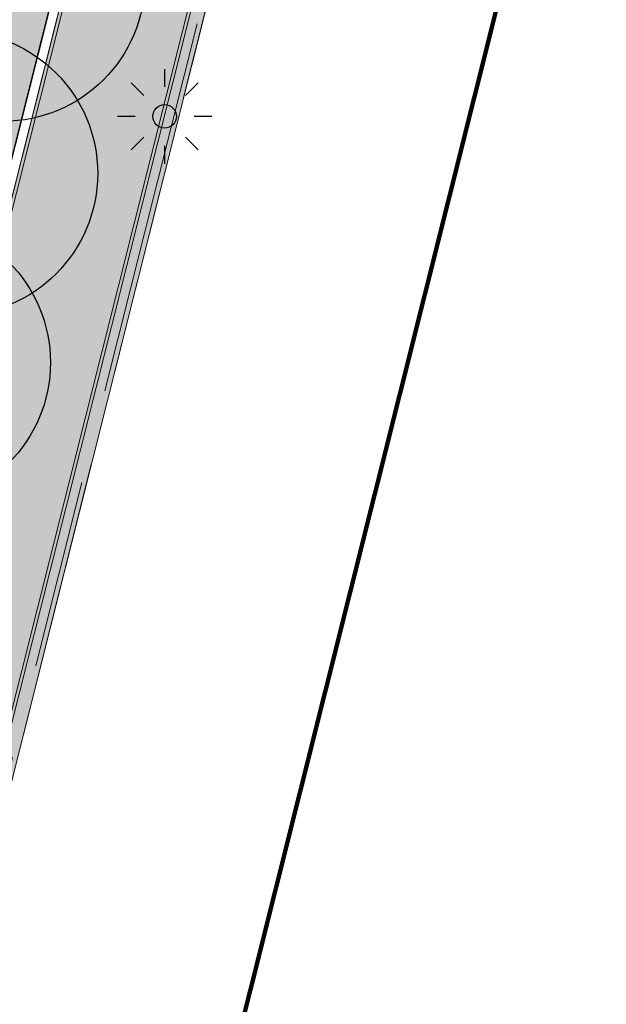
# Model space of a CAD drawing. Header units: metres. Extents: x 154038 to 155227, y 461678 to 462519.
# Tile 70 of 656: x 154360 to 154372, y 462035 to 462056. Entities that reach past the tile are written whole.
import ezdxf

# ---------------------------------------------------------------- set-up
doc = ezdxf.new("R2010")
doc.units = ezdxf.units.M
doc.linetypes.add('VH-OPSLUITBAND_100X200', pattern=[16, 8, -2, 4, -2])
for name, color, linetype, lineweight in [('B-GV-GR-BOOM-G', 82, 'Continuous', 25), ('B-GV-GR-BOOM-G2', 92, 'Continuous', 25), ('B-GV-GR-BOOM-S', 3, 'Continuous', 25), ('B-WE-IE-TERREINAFSCHEIDING_KUNSTMATIG_MUUR-G', 1, 'IE-TERREINAFSCHEIDING_KUNSTMATIG-SO', 18), ('B-WE-OG-BEBOUWING-GV', 2, 'Continuous', 100), ('N-WE-KL-ET_LS_OV_LICHTMAST-G', 2, 'Continuous', 25), ('N-WE-KL-ET_LS_OV_LICHTMAST_4M-S', 1, 'Continuous', 25), ('N-WE-VH-KANTOPSLUITING_OPSLUITBAND_100X200-G', 150, 'VH-OPSLUITBAND_100X200', 0), ('N-WE-VH-KANTVERHARDING_TROTTOIR-ROLLAAG-G', 62, 'Continuous', 18), ('N-WE-VH-KANTVERHARDING_TROTTOIR-STREKLAAG-G', 220, 'Continuous', 18), ('N-WE-VH-VERHARDING_STRAATBAKSTEEN-TROTTOIR-HV_DF-G', 2, 'Continuous', 18)]:
    doc.layers.add(name, color=color, linetype=linetype, lineweight=lineweight)
doc.layers.add('N-GV-GR-GROENVOORZIENING_plantvakStraat_HOOG-G', color=2, linetype='Continuous')
doc.layers.add('N-GV-GR-GROENVOORZIENING_plantvakStraaT_HOOG-V', color=7, linetype='Continuous', true_color=0x949300)
for name, color, linetype, lineweight, true_color in [('N-WE-VH-KANTOPSLUITING_OPSLUITBAND_100X200-V', 7, 'Continuous', 5, 0xbbbcbc), ('N-WE-VH-VERHARDING_STRAATBAKSTEEN-TROTTOIR-HV_DF-V', 7, 'Continuous', 18, 0xd14124), ('N-WE-VH-VERHARDING_STRAATBAKSTEEN_Rijbaan-KV_DF-V', 7, 'Continuous', 18, 0xb33d26)]:
    doc.layers.add(name, color=color, linetype=linetype, lineweight=lineweight, true_color=true_color)
doc.linetypes.add('IE-TERREINAFSCHEIDING_KUNSTMATIG-SO', pattern='A,4,[82,NLCS.shx,S=0.75,R=90,X=0,Y=0],4,-2', length=10)

# ---------------------------------------------------------------- blocks, each defined once
blk = doc.blocks.new('SKL-ET_OV_LICHTMAST-N')
at = {"layer": 'N-WE-KL-ET_LS_OV_LICHTMAST-G'}
for points in [[(0, 1), (0, 0.625)], [(-0.7071067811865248, 0.707106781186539), (-0.4419417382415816, 0.4419417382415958)], [(0.44194173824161, 0.4419417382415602), (0.7071067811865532, 0.7071067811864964)], [(-0.625, 0), (-1, 0)], [(1, 0), (0.625, 0)], [(-0.7071067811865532, -0.7071067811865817), (-0.4419417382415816, -0.44194173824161)], [(0.4419417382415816, -0.4419417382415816), (0.7071067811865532, -0.7071067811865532)], [(0, -0.625), (0, -1)]]:
    blk.add_lwpolyline(points, dxfattribs=at)
blk.add_circle((0, 0), 0.25, dxfattribs=at)
blk = doc.blocks.new('*U346')
at = {"layer": 'B-GV-GR-BOOM-G', "color": 0}
blk.add_circle((-2.455635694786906e-11, 1.70530256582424e-11), 3, dxfattribs=at)
at = {"layer": 'B-GV-GR-BOOM-G2', "color": 0}
blk.add_circle((0, 0), 0.25, dxfattribs=at)

msp = doc.modelspace()

# ---------------------------------------------------------------- hatches: boundary and pattern name
at = {"layer": 'N-GV-GR-GROENVOORZIENING_plantvakStraaT_HOOG-V'}
h = msp.add_hatch(color=256, dxfattribs=at)
h.dxf.hatch_style = 1
edge = h.paths.add_edge_path()
edge.add_line((154361.1226047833, 462059.0336435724), (154358.735, 462060.21))
edge.add_line((154358.735, 462060.21), (154358.65, 462060.01))
edge.add_line((154358.65, 462060.01), (154358.29, 462060.22))
edge.add_line((154358.29, 462060.22), (154358.325, 462060.287))
edge.add_line((154358.325, 462060.287), (154358.48, 462060.58))
edge.add_line((154358.48, 462060.58), (154361.2684127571, 462059.1857936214))
edge.add_line((154361.2684127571, 462059.1857936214), (154361.9349224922, 462061.831118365))
edge.add_arc((154361.0621977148, 462062.0510080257), 0.8999999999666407, 345.8582395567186, 436.078081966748)
edge.add_line((154361.2787371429, 462062.9245700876), (154359.031759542, 462063.4815531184))
edge.add_arc((154358.7911601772, 462062.5109286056), 0.9999999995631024, 76.07808194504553, 153.3697773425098)
edge.add_line((154357.8972422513, 462062.9591592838), (154350.6005939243, 462048.6350691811))
edge.add_line((154350.6005939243, 462048.6350691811), (154345.0053588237, 462039.0233555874))
edge.add_arc((154345.865032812, 462038.5125125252), 1.000000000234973, 149.2799979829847, 256.0223232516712)
edge.add_line((154345.6234889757, 462037.5421226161), (154354.3427813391, 462035.3716642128))
edge.add_arc((154354.560180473, 462036.2450127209), 0.900000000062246, 256.0216881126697, 345.8582395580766)
edge.add_line((154355.4329052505, 462036.0251230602), (154355.793000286, 462037.4543119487))
edge.add_line((154355.793000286, 462037.4543119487), (154351.98, 462038.41))
edge.add_line((154351.98, 462038.41), (154352.246, 462039.437))
edge.add_line((154352.246, 462039.437), (154352.28, 462039.57))
edge.add_line((154352.28, 462039.57), (154352.72, 462039.46))
edge.add_line((154352.72, 462039.46), (154352.62, 462039.05))
edge.add_line((154352.62, 462039.05), (154352.368, 462039.086))
edge.add_line((154352.368, 462039.086), (154352.23, 462038.55))
edge.add_line((154352.23, 462038.55), (154355.7391837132, 462037.6702046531))
edge.add_line((154355.7391837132, 462037.6702046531), (154361.1226047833, 462059.0336435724))
at = {"layer": 'N-WE-VH-KANTOPSLUITING_OPSLUITBAND_100X200-V'}
h = msp.add_hatch(color=256, dxfattribs=at)
h.dxf.hatch_style = 1
edge = h.paths.add_edge_path()
edge.add_line((154370.951, 462060.527), (154365.17, 462061.96))
edge.add_line((154365.17, 462061.96), (154357.7449153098, 462032.4632768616))
edge.add_line((154357.7449153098, 462032.4632768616), (154353.55, 462015.78))
edge.add_line((154353.55, 462015.78), (154352.2065832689, 462010.3555731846))
edge.add_arc((154353.1772577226, 462010.1151753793), 0.9999999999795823, 166.0899796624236, 256.0899883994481)
edge.add_line((154352.9368600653, 462009.1445008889), (154354.8509220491, 462008.6704634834))
edge.add_arc((154355.0913197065, 462009.6411379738), 0.9999999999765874, 256.0899883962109, 345.9153257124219)
edge.add_line((154356.0612568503, 462009.3977823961), (154357.4237432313, 462014.8282153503))
edge.add_line((154357.4237432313, 462014.8282153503), (154359.3661137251, 462014.3509720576))
edge.add_line((154359.3661137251, 462014.3509720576), (154359.3417761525, 462014.2539776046))
edge.add_line((154359.3417761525, 462014.2539776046), (154357.4965202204, 462014.7073597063))
edge.add_line((154357.4965202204, 462014.7073597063), (154356.1582505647, 462009.3734468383))
edge.add_arc((154355.0913197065, 462009.6411379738), 1.100000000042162, 256.089988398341, 345.9153257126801, ccw=False)
edge.add_line((154354.8268822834, 462008.5733960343), (154352.9128202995, 462009.0474334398))
edge.add_arc((154353.1772577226, 462010.1151753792), 1.099999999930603, 166.0899796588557, 256.0899883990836, ccw=False)
edge.add_line((154352.1095158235, 462010.3796129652), (154353.4529753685, 462015.8042126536))
edge.add_line((154353.4529753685, 462015.8042126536), (154357.647940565, 462032.4876879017))
edge.add_line((154357.647940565, 462032.4876879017), (154365.0973481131, 462062.0810354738))
edge.add_line((154365.0973481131, 462062.0810354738), (154370.9750599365, 462060.6240624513))
edge.add_line((154370.9750599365, 462060.6240624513), (154370.951, 462060.527))
at = {"layer": 'N-WE-VH-VERHARDING_STRAATBAKSTEEN-TROTTOIR-HV_DF-V'}
h = msp.add_hatch(color=256, dxfattribs=at)
h.dxf.hatch_style = 1
edge = h.paths.add_edge_path(flags=16)
edge.add_line((154362.019825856, 462061.7587969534), (154355.5298746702, 462036.0006908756))
edge.add_arc((154354.560180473, 462036.2450127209), 1.000000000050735, 256.0216881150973, 345.85823955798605, ccw=False)
edge.add_line((154354.3186258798, 462035.2746254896), (154345.5993227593, 462037.4450865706))
edge.add_arc((154345.865032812, 462038.5125125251), 1.100000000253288, 149.3039727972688, 256.0216881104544, ccw=False)
edge.add_line((154344.9191563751, 462039.0740441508), (154350.4848843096, 462048.6350691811))
edge.add_line((154350.4848843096, 462048.6350691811), (154357.8224814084, 462063.0321401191))
edge.add_arc((154358.7911601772, 462062.5109286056), 1.099999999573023, 76.07808194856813, 151.7168891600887, ccw=False)
edge.add_line((154359.0558194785, 462063.5786155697), (154361.3027970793, 462063.0216325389))
edge.add_arc((154361.0609672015, 462062.0493436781), 1.001911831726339, -16.857495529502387, 76.03268019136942, ccw=False)
h.paths.add_polyline_path([(154359.5669424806, 462070.7331091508), (154357.4101246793, 462066.4496107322), (154354.2573476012, 462060.1530144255), (154351.0833513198, 462053.8320627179), (154348.9477526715, 462049.5729195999), (154342.2677574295, 462038.3314793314), (154341.3334041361, 462036.7591014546), (154342.5837272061, 462036.2378333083), (154353.3867945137, 462033.5484990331), (154357.7449153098, 462032.4632768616), (154365.17, 462061.96), (154370.951, 462060.527), (154371.32, 462062), (154372.11, 462065.07), (154372.4646181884, 462066.4809874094), (154370.4955765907, 462066.9252530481), (154360.1873909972, 462072.2274114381)])
edge = h.paths.add_edge_path(flags=16)
edge.add_arc((154368.7791829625, 462064.1561457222), 0.9999999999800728, 256.0780819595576, 345.7101016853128)
edge.add_line((154369.7482422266, 462063.9093175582), (154369.8362561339, 462064.2548643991))
edge.add_arc((154368.8736236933, 462064.5022523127), 0.9939124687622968, 345.5873860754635, 419.5101530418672)
edge.add_line((154369.377920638, 462065.3587256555), (154363.0788714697, 462069.1657947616))
edge.add_arc((154362.6206086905, 462068.2799387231), 0.9973693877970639, 62.64699228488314, 145.7080097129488)
edge.add_line((154361.7966049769, 462068.8418671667), (154361.0919128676, 462067.8136662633))
edge.add_arc((154362.7416398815, 462066.6830023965), 1.99999999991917, 145.5746554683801, 256.0780819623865)
edge.add_line((154362.2604411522, 462064.74175337), (154368.5385835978, 462063.185521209))
at = {"layer": 'N-WE-VH-VERHARDING_STRAATBAKSTEEN_Rijbaan-KV_DF-V'}
h = msp.add_hatch(color=256, dxfattribs=at)
h.dxf.hatch_style = 1
edge = h.paths.add_edge_path()
edge.add_line((154346.3655189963, 462123.4474894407), (154339.6690574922, 462103.1804047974))
edge.add_line((154339.6690574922, 462103.1804047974), (154331.5193567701, 462083.4356807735))
edge.add_line((154331.5193567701, 462083.4356807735), (154321.8864262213, 462064.3270959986))
edge.add_line((154321.8864262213, 462064.3270959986), (154319.064452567, 462059.5558212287))
edge.add_line((154319.064452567, 462059.5558212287), (154316.2103360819, 462061.243890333))
edge.add_arc((154313.6649621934, 462056.9402788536), 4.999999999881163, 59.39777921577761, 149.4251789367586)
edge.add_line((154309.3601339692, 462059.4835943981), (154295.4018813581, 462035.8577883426))
edge.add_arc((154299.7067095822, 462033.3144727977), 4.999999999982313, 149.425178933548, 239.2784399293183)
edge.add_line((154297.1523773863, 462029.0161723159), (154310.3450331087, 462021.1762305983))
edge.add_arc((154317.2452423, 462033.549449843), 14.16719595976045, 240.8527758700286, 248.9522969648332)
edge.add_line((154312.1571632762, 462020.327464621), (154334.4042784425, 462011.1510402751))
edge.add_arc((154336.3108423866, 462015.7732706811), 4.999999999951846, 247.5849764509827, 256.0899883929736)
edge.add_line((154335.1088540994, 462010.9198982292), (154350.5998025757, 462007.0834033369))
edge.add_arc((154349.3978142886, 462002.2300308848), 5.000000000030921, 59.37977109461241, 76.0899883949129, ccw=False)
edge.add_line((154351.944540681, 462006.5328421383), (154352.6260687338, 462006.1294627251))
edge.add_arc((154355.1727951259, 462010.4322739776), 4.999999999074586, 239.3797710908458, 256.0899883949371)
edge.add_line((154353.9708068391, 462005.5789015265), (154356.9781779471, 462004.8340984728))
edge.add_line((154356.9781779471, 462004.8340984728), (154367.5271780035, 462002.1693614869))
edge.add_line((154367.5271780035, 462002.1693614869), (154370.594703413, 462001.3944872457))
edge.add_arc((154371.8192663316, 462006.2422130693), 5.000000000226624, 255.8233322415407, 334.7988763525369)
edge.add_line((154376.3433598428, 462004.1132278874), (154378.3551998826, 462008.3883879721))
edge.add_arc((154373.8311063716, 462010.5173731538), 5.000000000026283, 334.7988763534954, 345.8749618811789)
edge.add_line((154378.6799336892, 462009.2971790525), (154401.6515090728, 462100.5820018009))
edge.add_line((154401.6515090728, 462100.5820018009), (154406.9852191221, 462099.2397882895))
edge.add_line((154406.9852191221, 462099.2397882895), (154397.3315953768, 462060.8780600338))
edge.add_line((154397.3315953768, 462060.8780600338), (154396.6527595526, 462061.0488872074))
edge.add_line((154396.6527595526, 462061.0488872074), (154394.6715745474, 462053.1760217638))
edge.add_line((154394.6715745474, 462053.1760217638), (154395.3511736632, 462053.0050023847))
edge.add_line((154395.3511736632, 462053.0050023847), (154390.2256132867, 462032.6401919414))
edge.add_line((154390.2256132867, 462032.6401919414), (154389.5467596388, 462032.8109482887))
edge.add_line((154389.5467596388, 462032.8109482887), (154388.7372010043, 462029.5939109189))
edge.add_line((154388.7372010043, 462029.5939109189), (154389.4156288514, 462029.4214625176))
edge.add_line((154389.4156288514, 462029.4214625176), (154383.7651946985, 462006.9676746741))
edge.add_line((154383.7651946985, 462006.9676746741), (154376.807218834, 461992.1819759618))
edge.add_arc((154381.331312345, 461990.0529907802), 4.999999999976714, 154.7988763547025, 166.0156035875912)
edge.add_line((154376.4795044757, 461991.2612789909), (154371.1051861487, 461969.68365288))
edge.add_line((154371.1051861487, 461969.68365288), (154363.8723419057, 461953.1420104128))
edge.add_arc((154368.4536651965, 461951.1389210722), 5.000088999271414, 156.3836358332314, 248.3411709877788)
edge.add_line((154366.60823727, 461946.491848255), (154366.6592998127, 461946.4715747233))
edge.add_line((154366.6592998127, 461946.4715747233), (154352.2416857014, 461952.1958481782))
edge.add_arc((154354.0386536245, 461956.8622859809), 5.000473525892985, 248.939130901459, 336.380420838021)
edge.add_line((154358.6202168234, 461954.8587855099), (154365.8806715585, 461971.4635736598))
edge.add_line((154365.8806715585, 461971.4635736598), (154371.1315098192, 461992.5091953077))
edge.add_arc((154366.27970195, 461993.7174835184), 4.999999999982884, 346.0156035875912, 435.8233322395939)
edge.add_line((154367.5042648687, 461998.5652093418), (154356.1296396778, 462001.438503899))
edge.add_line((154356.1296396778, 462001.438503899), (154353.1565705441, 462002.1748154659))
edge.add_arc((154351.9545822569, 461997.321443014), 4.99999999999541, 76.08998839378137, 92.77818827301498)
edge.add_line((154351.7122345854, 462002.315566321), (154350.8803402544, 462002.2858641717))
edge.add_arc((154350.6379925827, 462007.2799874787), 4.999999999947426, 256.0899883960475, 272.778188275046, ccw=False)
edge.add_line((154349.4360042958, 462002.4266150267), (154337.7325265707, 462005.3251033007))
edge.add_arc((154337.2517312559, 462003.38375432), 1.999999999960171, 76.08998839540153, 165.7499673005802)
edge.add_line((154335.3132697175, 462003.8760620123), (154335.1888994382, 462003.3863540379))
edge.add_line((154335.1888994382, 462003.3863540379), (154331.809089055, 462004.2350527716))
edge.add_line((154331.809089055, 462004.2350527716), (154332.0188515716, 462005.1214022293))
edge.add_arc((154330.0726110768, 462005.5819974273), 1.999999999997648, 346.6854067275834, 427.584976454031)
edge.add_line((154330.8352366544, 462007.4308895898), (154310.3759552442, 462015.8698735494))
edge.add_arc((154317.2452423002, 462033.5494498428), 18.96719595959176, 240.6390520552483, 248.76667882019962, ccw=False)
edge.add_line((154307.9454396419, 462017.0186243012), (154294.2962136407, 462025.129890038))
edge.add_arc((154292.7636143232, 462022.5509097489), 2.999999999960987, 59.27843992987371, 165.8531268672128)
edge.add_line((154289.8545971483, 462023.2841348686), (154287.8359008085, 462015.2751044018))
edge.add_line((154287.8359008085, 462015.2751044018), (154283.8632318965, 462016.2799413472))
edge.add_line((154283.8632318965, 462016.2799413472), (154284.9895646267, 462020.85211158))
edge.add_line((154284.9895646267, 462020.85211158), (154281.4008986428, 462022.9723146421))
edge.add_line((154281.4008986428, 462022.9723146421), (154304.5232118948, 462062.1092541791))
edge.add_arc((154313.1334630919, 462057.0210789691), 10.00129754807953, 72.70910643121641, 149.419295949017, ccw=False)
edge.add_arc((154316.7007223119, 462068.4799534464), 2.000000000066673, 252.7032232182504, 333.2466271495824)
edge.add_line((154318.4866272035, 462067.5796514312), (154327.4245828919, 462085.3096333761))
edge.add_line((154327.4245828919, 462085.3096333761), (154335.4473333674, 462104.7467881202))
edge.add_line((154335.4473333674, 462104.7467881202), (154342.0407687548, 462124.7020604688))
edge.add_line((154342.0407687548, 462124.7020604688), (154352.1387758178, 462165.04183881))
edge.add_line((154352.1387758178, 462165.04183881), (154355.7628846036, 462164.1322223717))
edge.add_line((154355.7628846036, 462164.1322223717), (154353.9603339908, 462153.7867322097))
edge.add_line((154353.9603339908, 462153.7867322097), (154346.3655189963, 462123.4474894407))
edge = h.paths.add_edge_path(flags=17)
edge.add_arc((154735.5031688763, 462271.5015979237), 4.999999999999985, 125.9385176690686, 138.150287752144, ccw=False)
edge.add_line((154732.5685849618, 462275.549834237), (154735.8470371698, 462277.9263983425))
edge.add_arc((154736.4339539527, 462277.1167510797), 1.000000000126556, 44.27258667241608, 125.93851766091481, ccw=False)
edge.add_line((154737.1499807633, 462277.8148238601), (154732.334294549, 462282.9696525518))
edge.add_arc((154731.6182677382, 462282.2715797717), 1.000000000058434, -54.06148233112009, 44.272586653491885, ccw=False)
edge.add_line((154732.2051845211, 462281.4619325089), (154729.9240080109, 462279.8082978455))
edge.add_arc((154735.7931758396, 462271.7118252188), 9.999999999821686, 125.9385176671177, 159.8812514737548)
edge.add_line((154726.4033583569, 462275.1514949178), (154712.1371545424, 462236.2067526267))
edge.add_arc((154709.3202092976, 462237.2386535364), 3.000000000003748, 249.8812514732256, 339.8812514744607, ccw=False)
edge.add_line((154708.2883083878, 462234.4217082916), (154663.7725424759, 462250.7286845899))
edge.add_line((154663.7725424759, 462250.7286845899), (154656.1079703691, 462250.0630933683))
edge.add_line((154656.1079703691, 462250.0630933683), (154584.3613417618, 462276.2290524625))
edge.add_arc((154586.0632988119, 462280.9304984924), 5.000025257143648, 159.6304989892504, 250.09938210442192, ccw=False)
edge.add_line((154581.3759381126, 462282.6708726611), (154586.6440892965, 462297.0625800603))
edge.add_line((154586.6440892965, 462297.0625800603), (154545.8382322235, 462312.2135262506))
edge.add_line((154545.8382322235, 462312.2135262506), (154543.9238186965, 462307.0574598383))
edge.add_line((154543.9238186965, 462307.0574598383), (154578.6714521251, 462294.1558922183))
edge.add_arc((154577.6272265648, 462291.3434923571), 3.000000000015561, -20.21334639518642, 69.63036995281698, ccw=False)
edge.add_line((154580.442464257, 462290.3069419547), (154576.1003610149, 462278.5139286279))
edge.add_arc((154571.4082981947, 462280.2415126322), 5.000000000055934, 301.49318088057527, 339.7866536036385, ccw=False)
edge.add_arc((154579.2442544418, 462267.4509774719), 9.999999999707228, 121.4931808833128, 159.6303699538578)
edge.add_line((154569.869588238, 462270.9317293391), (154560.0751634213, 462244.5540653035))
edge.add_arc((154557.2717091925, 462245.6220748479), 2.999999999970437, 249.9106884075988, 339.14506041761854, ccw=False)
edge.add_line((154556.2412556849, 462242.8045998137), (154537.0470548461, 462249.8246199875))
edge.add_arc((154536.360085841, 462247.9463032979), 2.000000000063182, 69.9106884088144, 159.7067651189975)
edge.add_line((154534.484226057, 462248.6399531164), (154518.7866293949, 462206.1884314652))
edge.add_line((154518.7866293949, 462206.1884314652), (154517.1266457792, 462201.6684760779))
edge.add_line((154517.1266457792, 462201.6684760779), (154504.0308506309, 462166.2479160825))
edge.add_line((154504.0308506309, 462166.2479160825), (154508.5329932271, 462164.5833704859))
edge.add_line((154508.5329932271, 462164.5833704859), (154521.6305956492, 462200.0088186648))
edge.add_line((154521.6305956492, 462200.0088186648), (154523.2905399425, 462204.5286669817))
edge.add_line((154523.2905399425, 462204.5286669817), (154536.2906664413, 462239.6853322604))
edge.add_arc((154540.9803159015, 462237.9512077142), 5.000000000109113, 69.91068840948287, 159.706765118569, ccw=False)
edge.add_line((154542.6977384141, 462242.6469994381), (154554.4056087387, 462238.3650037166))
edge.add_arc((154557.1538001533, 462245.8775869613), 7.999466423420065, 249.90688527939, 339.6332798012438)
edge.add_line((154564.6531743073, 462243.093552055), (154574.4386699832, 462269.447448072))
edge.add_arc((154579.1259759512, 462267.7069990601), 5.000000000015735, 69.96311292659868, 159.6294766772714, ccw=False)
edge.add_line((154580.8391011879, 462272.4043602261), (154655.4630948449, 462245.1890275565))
edge.add_line((154655.4630948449, 462245.1890275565), (154663.1240823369, 462245.8543074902))
edge.add_line((154663.1240823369, 462245.8543074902), (154713.9613245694, 462227.2316535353))
edge.add_line((154713.9613245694, 462227.2316535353), (154727.5885351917, 462264.4320337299))
edge.add_arc((154730.4054804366, 462263.4001328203), 2.999999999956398, 69.882642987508, 159.8812514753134, ccw=False)
edge.add_line((154731.4373129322, 462266.2171031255), (154749.540967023, 462259.5858871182))
edge.add_line((154749.540967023, 462259.5858871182), (154751.0397480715, 462263.6249638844))
edge.add_line((154751.0397480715, 462263.6249638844), (154734.4045412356, 462269.7183000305))
edge.add_arc((154736.1283149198, 462274.4117704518), 5.000006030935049, 197.6182283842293, 249.83320066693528, ccw=False)
edge.add_arc((154733.2690260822, 462273.5037486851), 2.000000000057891, 138.1345799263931, 197.6182116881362, ccw=False)
edge.add_line((154731.7795971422, 462274.8385151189), (154731.7786818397, 462274.8374930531))
edge = h.paths.add_edge_path(flags=0)
edge.add_arc((154536.360085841, 462247.9463032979), 2.000000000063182, 69.9106884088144, 159.7067651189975, ccw=False)
edge.add_arc((154536.360085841, 462247.9463032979), 2.000000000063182, 69.9106884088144, 159.7067651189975)
edge = h.paths.add_edge_path(flags=0)
edge.add_arc((154735.7931758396, 462271.7118252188), 9.999999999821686, 125.93851766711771, 159.8812514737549, ccw=False)
edge.add_arc((154735.7931758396, 462271.7118252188), 9.999999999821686, 125.9385176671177, 159.8812514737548)
edge = h.paths.add_edge_path(flags=17)
edge.add_arc((154735.5031688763, 462271.5015979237), 4.999999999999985, 125.9385176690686, 138.150287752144)
edge.add_line((154731.7795971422, 462274.8385151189), (154731.7786818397, 462274.8374930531))
edge.add_arc((154733.2690260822, 462273.5037486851), 2.000000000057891, 138.134579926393, 197.6182116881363)
edge.add_arc((154736.1283149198, 462274.4117704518), 5.000006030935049, 197.6182283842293, 249.8332006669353)
edge.add_line((154751.0397480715, 462263.6249638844), (154734.4045412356, 462269.7183000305))
edge.add_line((154749.540967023, 462259.5858871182), (154751.0397480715, 462263.6249638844))
edge.add_line((154731.4373129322, 462266.2171031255), (154749.540967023, 462259.5858871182))
edge.add_arc((154730.4054804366, 462263.4001328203), 2.999999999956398, 69.88264298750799, 159.8812514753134)
edge.add_line((154713.9613245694, 462227.2316535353), (154727.5885351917, 462264.4320337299))
edge.add_line((154663.1240823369, 462245.8543074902), (154713.9613245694, 462227.2316535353))
edge.add_line((154655.4630948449, 462245.1890275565), (154663.1240823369, 462245.8543074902))
edge.add_line((154580.8391011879, 462272.4043602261), (154655.4630948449, 462245.1890275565))
edge.add_arc((154579.1259759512, 462267.7069990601), 5.000000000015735, 69.96311292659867, 159.6294766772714)
edge.add_line((154564.6531743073, 462243.093552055), (154574.4386699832, 462269.447448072))
edge.add_arc((154557.1538001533, 462245.8775869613), 7.999466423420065, 249.90688527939, 339.6332798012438)
edge.add_line((154542.6977384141, 462242.6469994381), (154554.4056087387, 462238.3650037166))
edge.add_arc((154540.9803159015, 462237.9512077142), 5.000000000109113, 69.9106884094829, 159.706765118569)
edge.add_line((154523.2905399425, 462204.5286669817), (154536.2906664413, 462239.6853322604))
edge.add_line((154521.6305956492, 462200.0088186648), (154523.2905399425, 462204.5286669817))
edge.add_line((154508.5329932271, 462164.5833704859), (154521.6305956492, 462200.0088186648))
edge.add_line((154504.0308506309, 462166.2479160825), (154508.5329932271, 462164.5833704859))
edge.add_line((154517.1266457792, 462201.6684760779), (154504.0308506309, 462166.2479160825))
edge.add_line((154518.7866293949, 462206.1884314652), (154517.1266457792, 462201.6684760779))
edge.add_line((154534.484226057, 462248.6399531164), (154518.7866293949, 462206.1884314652))
edge.add_arc((154536.360085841, 462247.9463032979), 2.000000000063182, 69.9106884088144, 159.7067651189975)
edge.add_line((154556.2412556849, 462242.8045998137), (154537.0470548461, 462249.8246199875))
edge.add_arc((154557.2717091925, 462245.6220748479), 2.999999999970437, 249.9106884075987, 339.1450604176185)
edge.add_line((154569.869588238, 462270.9317293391), (154560.0751634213, 462244.5540653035))
edge.add_arc((154579.2442544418, 462267.4509774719), 9.999999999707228, 121.4931808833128, 159.6303699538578)
edge.add_arc((154571.4082981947, 462280.2415126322), 5.000000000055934, 301.4931808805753, 339.7866536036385)
edge.add_line((154580.442464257, 462290.3069419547), (154576.1003610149, 462278.5139286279))
edge.add_arc((154577.6272265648, 462291.3434923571), 3.000000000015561, 339.7866536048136, 429.6303699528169)
edge.add_line((154543.9238186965, 462307.0574598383), (154578.6714521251, 462294.1558922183))
edge.add_line((154545.8382322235, 462312.2135262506), (154543.9238186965, 462307.0574598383))
edge.add_line((154586.6440892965, 462297.0625800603), (154545.8382322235, 462312.2135262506))
edge.add_line((154581.3759381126, 462282.6708726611), (154586.6440892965, 462297.0625800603))
edge.add_arc((154586.0632988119, 462280.9304984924), 5.000025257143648, 159.6304989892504, 250.0993821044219)
edge.add_line((154656.1079703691, 462250.0630933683), (154584.3613417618, 462276.2290524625))
edge.add_line((154663.7725424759, 462250.7286845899), (154656.1079703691, 462250.0630933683))
edge.add_line((154708.2883083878, 462234.4217082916), (154663.7725424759, 462250.7286845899))
edge.add_arc((154709.3202092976, 462237.2386535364), 3.000000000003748, 249.8812514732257, 339.8812514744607)
edge.add_line((154726.4033583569, 462275.1514949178), (154712.1371545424, 462236.2067526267))
edge.add_arc((154735.7931758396, 462271.7118252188), 9.999999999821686, 125.9385176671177, 159.8812514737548)
edge.add_line((154732.2051845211, 462281.4619325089), (154729.9240080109, 462279.8082978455))
edge.add_arc((154731.6182677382, 462282.2715797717), 1.000000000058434, 305.9385176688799, 404.2725866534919)
edge.add_line((154732.334294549, 462282.9696525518), (154737.1499807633, 462277.8148238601))
edge.add_arc((154736.4339539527, 462277.1167510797), 1.000000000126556, 44.27258667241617, 125.9385176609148)
edge.add_line((154735.8470371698, 462277.9263983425), (154732.5685849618, 462275.549834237))
edge = h.paths.add_edge_path(flags=0)
edge.add_arc((154736.1283149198, 462274.4117704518), 5.000006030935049, 197.6182283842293, 249.8332006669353)
edge.add_arc((154736.1283149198, 462274.4117704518), 5.000006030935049, 197.6182283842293, 249.8332006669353)
edge = h.paths.add_edge_path(flags=0)
edge.add_arc((154733.2690260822, 462273.5037486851), 2.000000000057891, 138.134579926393, 197.6182116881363)
edge.add_arc((154733.2690260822, 462273.5037486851), 2.000000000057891, 138.134579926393, 197.6182116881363)
edge = h.paths.add_edge_path(flags=0)
edge.add_line((154731.7795971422, 462274.8385151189), (154731.7786818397, 462274.8374930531))
edge.add_line((154731.7795971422, 462274.8385151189), (154731.7786818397, 462274.8374930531))
edge = h.paths.add_edge_path(flags=0)
edge.add_arc((154735.5031688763, 462271.5015979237), 4.999999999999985, 125.9385176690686, 138.150287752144)
edge.add_arc((154735.5031688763, 462271.5015979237), 4.999999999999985, 125.9385176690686, 138.150287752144)
edge = h.paths.add_edge_path(flags=0)
edge.add_line((154732.2051845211, 462281.4619325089), (154729.9240080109, 462279.8082978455))
edge.add_line((154732.2051845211, 462281.4619325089), (154729.9240080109, 462279.8082978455))
edge = h.paths.add_edge_path(flags=0)
edge.add_arc((154731.6182677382, 462282.2715797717), 1.000000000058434, 305.9385176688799, 404.2725866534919)
edge.add_arc((154731.6182677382, 462282.2715797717), 1.000000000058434, 305.9385176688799, 404.2725866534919)
edge = h.paths.add_edge_path(flags=0)
edge.add_line((154737.1499807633, 462277.8148238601), (154732.334294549, 462282.9696525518))
edge.add_line((154737.1499807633, 462277.8148238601), (154732.334294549, 462282.9696525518))
edge = h.paths.add_edge_path(flags=0)
edge.add_arc((154736.4339539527, 462277.1167510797), 1.000000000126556, 44.27258667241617, 125.9385176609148)
edge.add_arc((154736.4339539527, 462277.1167510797), 1.000000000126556, 44.27258667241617, 125.9385176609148)
edge = h.paths.add_edge_path(flags=0)
edge.add_line((154732.5685849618, 462275.549834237), (154735.8470371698, 462277.9263983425))
edge.add_line((154732.5685849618, 462275.549834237), (154735.8470371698, 462277.9263983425))
edge = h.paths.add_edge_path(flags=0)
edge.add_line((154556.2412556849, 462242.8045998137), (154537.0470548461, 462249.8246199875))
edge.add_line((154556.2412556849, 462242.8045998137), (154537.0470548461, 462249.8246199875))
edge = h.paths.add_edge_path(flags=0)
edge.add_arc((154557.2717091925, 462245.6220748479), 2.999999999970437, 249.9106884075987, 339.1450604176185)
edge.add_arc((154557.2717091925, 462245.6220748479), 2.999999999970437, 249.9106884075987, 339.1450604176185)
edge = h.paths.add_edge_path(flags=0)
edge.add_line((154569.869588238, 462270.9317293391), (154560.0751634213, 462244.5540653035))
edge.add_line((154569.869588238, 462270.9317293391), (154560.0751634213, 462244.5540653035))
edge = h.paths.add_edge_path(flags=0)
edge.add_arc((154579.2442544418, 462267.4509774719), 9.999999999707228, 121.4931808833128, 159.6303699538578)
edge.add_arc((154579.2442544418, 462267.4509774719), 9.999999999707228, 121.4931808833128, 159.6303699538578)
edge = h.paths.add_edge_path(flags=0)
edge.add_arc((154571.4082981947, 462280.2415126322), 5.000000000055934, 301.4931808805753, 339.7866536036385)
edge.add_arc((154571.4082981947, 462280.2415126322), 5.000000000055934, 301.4931808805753, 339.7866536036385)
edge = h.paths.add_edge_path(flags=0)
edge.add_line((154580.442464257, 462290.3069419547), (154576.1003610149, 462278.5139286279))
edge.add_line((154580.442464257, 462290.3069419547), (154576.1003610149, 462278.5139286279))
edge = h.paths.add_edge_path(flags=0)
edge.add_arc((154577.6272265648, 462291.3434923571), 3.000000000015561, 339.7866536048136, 429.6303699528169)
edge.add_arc((154577.6272265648, 462291.3434923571), 3.000000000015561, 339.7866536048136, 429.6303699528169)
edge = h.paths.add_edge_path(flags=0)
edge.add_line((154543.9238186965, 462307.0574598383), (154578.6714521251, 462294.1558922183))
edge.add_line((154543.9238186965, 462307.0574598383), (154578.6714521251, 462294.1558922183))
edge = h.paths.add_edge_path(flags=0)
edge.add_line((154545.8382322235, 462312.2135262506), (154543.9238186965, 462307.0574598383))
edge.add_line((154545.8382322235, 462312.2135262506), (154543.9238186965, 462307.0574598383))
edge = h.paths.add_edge_path(flags=0)
edge.add_line((154586.6440892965, 462297.0625800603), (154545.8382322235, 462312.2135262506))
edge.add_line((154586.6440892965, 462297.0625800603), (154545.8382322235, 462312.2135262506))
edge = h.paths.add_edge_path(flags=0)
edge.add_line((154581.3759381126, 462282.6708726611), (154586.6440892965, 462297.0625800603))
edge.add_line((154581.3759381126, 462282.6708726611), (154586.6440892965, 462297.0625800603))
edge = h.paths.add_edge_path(flags=0)
edge.add_arc((154586.0632988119, 462280.9304984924), 5.000025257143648, 159.6304989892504, 250.0993821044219)
edge.add_arc((154586.0632988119, 462280.9304984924), 5.000025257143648, 159.6304989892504, 250.0993821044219)
edge = h.paths.add_edge_path(flags=0)
edge.add_line((154656.1079703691, 462250.0630933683), (154584.3613417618, 462276.2290524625))
edge.add_line((154656.1079703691, 462250.0630933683), (154584.3613417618, 462276.2290524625))
edge = h.paths.add_edge_path(flags=0)
edge.add_line((154663.7725424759, 462250.7286845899), (154656.1079703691, 462250.0630933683))
edge.add_line((154663.7725424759, 462250.7286845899), (154656.1079703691, 462250.0630933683))
edge = h.paths.add_edge_path(flags=0)
edge.add_line((154708.2883083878, 462234.4217082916), (154663.7725424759, 462250.7286845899))
edge.add_line((154708.2883083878, 462234.4217082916), (154663.7725424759, 462250.7286845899))
edge = h.paths.add_edge_path(flags=0)
edge.add_arc((154709.3202092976, 462237.2386535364), 3.000000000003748, 249.8812514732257, 339.8812514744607)
edge.add_arc((154709.3202092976, 462237.2386535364), 3.000000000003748, 249.8812514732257, 339.8812514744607)
edge = h.paths.add_edge_path(flags=0)
edge.add_line((154726.4033583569, 462275.1514949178), (154712.1371545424, 462236.2067526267))
edge.add_line((154726.4033583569, 462275.1514949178), (154712.1371545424, 462236.2067526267))
edge = h.paths.add_edge_path(flags=0)
edge.add_line((154751.0397480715, 462263.6249638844), (154734.4045412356, 462269.7183000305))
edge.add_line((154751.0397480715, 462263.6249638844), (154734.4045412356, 462269.7183000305))
edge = h.paths.add_edge_path(flags=0)
edge.add_line((154749.540967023, 462259.5858871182), (154751.0397480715, 462263.6249638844))
edge.add_line((154749.540967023, 462259.5858871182), (154751.0397480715, 462263.6249638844))
edge = h.paths.add_edge_path(flags=0)
edge.add_line((154731.4373129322, 462266.2171031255), (154749.540967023, 462259.5858871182))
edge.add_line((154731.4373129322, 462266.2171031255), (154749.540967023, 462259.5858871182))
edge = h.paths.add_edge_path(flags=0)
edge.add_arc((154730.4054804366, 462263.4001328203), 2.999999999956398, 69.88264298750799, 159.8812514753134)
edge.add_arc((154730.4054804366, 462263.4001328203), 2.999999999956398, 69.88264298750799, 159.8812514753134)
edge = h.paths.add_edge_path(flags=0)
edge.add_line((154713.9613245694, 462227.2316535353), (154727.5885351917, 462264.4320337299))
edge.add_line((154713.9613245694, 462227.2316535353), (154727.5885351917, 462264.4320337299))
edge = h.paths.add_edge_path(flags=0)
edge.add_line((154663.1240823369, 462245.8543074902), (154713.9613245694, 462227.2316535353))
edge.add_line((154663.1240823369, 462245.8543074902), (154713.9613245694, 462227.2316535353))
edge = h.paths.add_edge_path(flags=0)
edge.add_line((154655.4630948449, 462245.1890275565), (154663.1240823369, 462245.8543074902))
edge.add_line((154655.4630948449, 462245.1890275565), (154663.1240823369, 462245.8543074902))
edge = h.paths.add_edge_path(flags=0)
edge.add_line((154580.8391011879, 462272.4043602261), (154655.4630948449, 462245.1890275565))
edge.add_line((154580.8391011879, 462272.4043602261), (154655.4630948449, 462245.1890275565))
edge = h.paths.add_edge_path(flags=0)
edge.add_arc((154579.1259759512, 462267.7069990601), 5.000000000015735, 69.96311292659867, 159.6294766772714)
edge.add_arc((154579.1259759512, 462267.7069990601), 5.000000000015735, 69.96311292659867, 159.6294766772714)
edge = h.paths.add_edge_path(flags=0)
edge.add_line((154564.6531743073, 462243.093552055), (154574.4386699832, 462269.447448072))
edge.add_line((154564.6531743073, 462243.093552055), (154574.4386699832, 462269.447448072))
edge = h.paths.add_edge_path(flags=0)
edge.add_arc((154557.1538001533, 462245.8775869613), 7.999466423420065, 249.90688527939, 339.6332798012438)
edge.add_arc((154557.1538001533, 462245.8775869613), 7.999466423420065, 249.90688527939, 339.6332798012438)
edge = h.paths.add_edge_path(flags=0)
edge.add_line((154542.6977384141, 462242.6469994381), (154554.4056087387, 462238.3650037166))
edge.add_line((154542.6977384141, 462242.6469994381), (154554.4056087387, 462238.3650037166))
edge = h.paths.add_edge_path(flags=0)
edge.add_arc((154540.9803159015, 462237.9512077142), 5.000000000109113, 69.9106884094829, 159.706765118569)
edge.add_arc((154540.9803159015, 462237.9512077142), 5.000000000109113, 69.9106884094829, 159.706765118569)
edge = h.paths.add_edge_path(flags=0)
edge.add_line((154523.2905399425, 462204.5286669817), (154536.2906664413, 462239.6853322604))
edge.add_line((154523.2905399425, 462204.5286669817), (154536.2906664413, 462239.6853322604))
edge = h.paths.add_edge_path(flags=0)
edge.add_line((154521.6305956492, 462200.0088186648), (154523.2905399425, 462204.5286669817))
edge.add_line((154521.6305956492, 462200.0088186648), (154523.2905399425, 462204.5286669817))
edge = h.paths.add_edge_path(flags=0)
edge.add_line((154508.5329932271, 462164.5833704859), (154521.6305956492, 462200.0088186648))
edge.add_line((154508.5329932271, 462164.5833704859), (154521.6305956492, 462200.0088186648))
edge = h.paths.add_edge_path(flags=0)
edge.add_line((154504.0308506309, 462166.2479160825), (154508.5329932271, 462164.5833704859))
edge.add_line((154504.0308506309, 462166.2479160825), (154508.5329932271, 462164.5833704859))
edge = h.paths.add_edge_path(flags=0)
edge.add_line((154517.1266457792, 462201.6684760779), (154504.0308506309, 462166.2479160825))
edge.add_line((154517.1266457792, 462201.6684760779), (154504.0308506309, 462166.2479160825))
edge = h.paths.add_edge_path(flags=0)
edge.add_line((154518.7866293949, 462206.1884314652), (154517.1266457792, 462201.6684760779))
edge.add_line((154518.7866293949, 462206.1884314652), (154517.1266457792, 462201.6684760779))
edge = h.paths.add_edge_path(flags=0)
edge.add_line((154534.484226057, 462248.6399531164), (154518.7866293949, 462206.1884314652))
edge.add_line((154534.484226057, 462248.6399531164), (154518.7866293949, 462206.1884314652))
edge = h.paths.add_edge_path(flags=17)
edge.add_line((154302.5191957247, 462047.9045891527), (154309.3601339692, 462059.4835943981))
edge.add_arc((154313.6649621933, 462056.9402788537), 4.999999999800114, 59.39777921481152, 149.4251789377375, ccw=False)
edge.add_line((154316.2103360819, 462061.243890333), (154319.064452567, 462059.5558212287))

# ---------------------------------------------------------------- linework, layer by layer
at = {"layer": 'B-WE-IE-TERREINAFSCHEIDING_KUNSTMATIG_MUUR-G'}
msp.add_lwpolyline([(154358.325, 462060.287), (154358.48, 462060.58), (154361.36, 462059.14), (154355.89, 462037.43), (154351.98, 462038.41), (154352.246, 462039.437), (154352.28, 462039.57), (154352.72, 462039.46), (154352.62, 462039.05), (154352.368, 462039.086), (154352.23, 462038.55), (154355.74, 462037.67), (154361.13, 462059.03), (154358.735, 462060.21), (154358.65, 462060.01), (154358.29, 462060.22)], close=True, dxfattribs=at)
at = {"layer": 'B-WE-OG-BEBOUWING-GV'}
msp.add_lwpolyline([(154381.91, 462059.329), (154381.68, 462059.67), (154371.72, 462062.19), (154371.32, 462062), (154370.951, 462060.527), (154359.366, 462014.351), (154357.76, 462007.95), (154357.96, 462007.55), (154367.9, 462005.04), (154368.31, 462005.283), (154369.555, 462010.23), (154369.939, 462011.756), (154371.117, 462016.438), (154381.5503166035, 462057.8996309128)], close=True, dxfattribs=at)
msp.add_lwpolyline([(154381.91, 462059.329), (154381.68, 462059.67), (154371.72, 462062.19), (154371.32, 462062), (154370.951, 462060.527), (154359.366, 462014.351), (154357.76, 462007.95), (154357.96, 462007.55), (154367.9, 462005.04), (154368.31, 462005.283), (154369.555, 462010.23), (154369.939, 462011.756), (154371.117, 462016.438), (154381.5503166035, 462057.8996309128)], close=True, dxfattribs=at)
at = {"layer": 'N-GV-GR-GROENVOORZIENING_plantvakStraat_HOOG-G'}
msp.add_lwpolyline([(154357.8972422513, 462062.9591592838), (154350.6005939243, 462048.6350691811), (154345.0053588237, 462039.0233555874, 0.5026323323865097), (154345.6234889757, 462037.5421226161), (154354.3427813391, 462035.3716642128, 0.4133782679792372), (154355.4329052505, 462036.0251230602), (154355.793000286, 462037.4543119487), (154351.98, 462038.41), (154352.246, 462039.437), (154352.28, 462039.57), (154352.72, 462039.46), (154352.62, 462039.05), (154352.368, 462039.086), (154352.23, 462038.55), (154355.7391837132, 462037.6702046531), (154361.1226047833, 462059.0336435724)], format="xyb", dxfattribs=at)
at = {"layer": 'N-WE-VH-KANTOPSLUITING_OPSLUITBAND_100X200-G'}
msp.add_lwpolyline([(154370.951, 462060.527), (154365.17, 462061.96), (154357.7449153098, 462032.4632768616), (154353.55, 462015.78), (154352.2065832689, 462010.3555731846, 0.4142136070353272), (154352.9368600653, 462009.1445008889), (154354.8509220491, 462008.6704634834, 0.413320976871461), (154356.0612568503, 462009.3977823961), (154357.4237432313, 462014.8282153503), (154359.3661137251, 462014.3509720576), (154359.3417761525, 462014.2539776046), (154357.4965202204, 462014.7073597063), (154356.1582505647, 462009.3734468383, -0.4133209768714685), (154354.8268822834, 462008.5733960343), (154352.9128202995, 462009.0474334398, -0.4142136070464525), (154352.1095158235, 462010.3796129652), (154353.4529753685, 462015.8042126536), (154357.647940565, 462032.4876879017), (154365.0973481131, 462062.0810354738), (154370.9750599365, 462060.6240624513)], format="xyb", close=True, dxfattribs=at)
at = {"layer": 'N-WE-VH-KANTVERHARDING_TROTTOIR-ROLLAAG-G'}
msp.add_lwpolyline([(154359.0987667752, 462014.1077369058), (154357.6420741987, 462014.4656484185), (154356.3522379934, 462009.3247757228, -0.4133209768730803), (154354.7788027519, 462008.3792611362), (154352.8647407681, 462008.8532985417, -0.4142136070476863), (154351.9153809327, 462010.4276925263), (154353.2589261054, 462015.8526379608), (154357.4539781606, 462032.5364586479), (154364.9520443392, 462062.3231064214), (154370.8297748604, 462060.8661287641), (154371.1489308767, 462062.1401580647), (154371.6992397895, 462062.4015547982), (154381.8031005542, 462059.8451562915), (154382.0329963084, 462059.5043108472), (154383.2979827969, 462059.18644231), (154369.6190194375, 462004.7477219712), (154368.3411191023, 462005.0689552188), (154367.9310112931, 462004.8258913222), (154357.8221242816, 462007.3785378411), (154357.5479845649, 462007.9268172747)], format="xyb", close=True, dxfattribs=at)
at = {"layer": 'N-WE-VH-KANTVERHARDING_TROTTOIR-STREKLAAG-G'}
for points in [[(154362.084124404, 462061.7409922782), (154355.5945532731, 462035.9843946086, -0.4133782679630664), (154354.3025141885, 462035.2099006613), (154345.583211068, 462037.3803617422, -0.5024199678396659), (154344.8616537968, 462039.1078438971), (154350.4263030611, 462048.6670159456), (154357.7633870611, 462063.0630801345, -0.3427463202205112), (154359.0718674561, 462063.6433562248), (154361.3188450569, 462063.0863731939, -0.4286214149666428)], [(154359.0177605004, 462014.0589564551), (154357.6906164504, 462014.385037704), (154356.4169328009, 462009.3085439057, -0.4133209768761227), (154354.7627682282, 462008.3145171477), (154352.8487062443, 462008.7885545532, -0.4142136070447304), (154351.8506369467, 462010.4437270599), (154353.1942106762, 462015.8687878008), (154357.3892916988, 462032.5527236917), (154364.9035855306, 462062.4038370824), (154370.7812421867, 462060.9468777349), (154371.091879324, 462062.1869007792), (154371.6923162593, 462062.4721083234), (154381.844154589, 462059.9035709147), (154382.0740155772, 462059.5627770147), (154383.3789263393, 462059.2348762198), (154369.667452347, 462004.6667720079), (154368.3514973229, 462004.9975712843), (154367.9413535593, 462004.7544860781), (154357.7761427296, 462007.3213552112), (154357.4772774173, 462007.9190858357)]]:
    msp.add_lwpolyline(points, format="xyb", close=True, dxfattribs=at)
at = {"layer": 'N-WE-VH-VERHARDING_STRAATBAKSTEEN-TROTTOIR-HV_DF-G'}
msp.add_lwpolyline([(154359.5669424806, 462070.7331091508), (154357.4101246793, 462066.4496107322), (154354.2573476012, 462060.1530144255), (154351.0833513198, 462053.8320627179), (154348.9477526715, 462049.5729195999), (154342.2677574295, 462038.3314793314), (154341.3334041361, 462036.7591014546), (154342.5837272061, 462036.2378333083), (154353.3867945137, 462033.5484990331), (154357.7449153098, 462032.4632768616), (154365.17, 462061.96), (154370.951, 462060.527), (154371.32, 462062), (154372.11, 462065.07), (154372.4646181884, 462066.4809874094), (154370.4955765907, 462066.9252530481), (154360.1873909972, 462072.2274114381)], close=True, dxfattribs=at)
msp.add_lwpolyline([(154362.019825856, 462061.7587969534), (154355.5298746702, 462036.0006908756, -0.4133782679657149), (154354.3186258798, 462035.2746254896), (154345.5993227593, 462037.4450865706, -0.5024978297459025), (154344.9191563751, 462039.0740441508), (154350.4848843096, 462048.6350691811), (154357.8224814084, 462063.0321401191, -0.3425657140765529), (154359.0558194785, 462063.5786155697), (154361.3027970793, 462063.0216325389, -0.4290663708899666)], format="xyb", close=True, dxfattribs=at)

# ---------------------------------------------------------------- block references
at = {"layer": 'B-GV-GR-BOOM-S'}
for p in [(154359.4000005, 462056.6999979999), (154358.4000015, 462052.6), (154357.4000025, 462048.599997)]:
    msp.add_blockref('*U346', p, dxfattribs=at)
at = {"layer": 'N-WE-KL-ET_LS_OV_LICHTMAST_4M-S'}
msp.add_blockref('SKL-ET_OV_LICHTMAST-N', (154362.8159695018, 462053.8052961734), dxfattribs=at)

doc.saveas('drawing.dxf')
